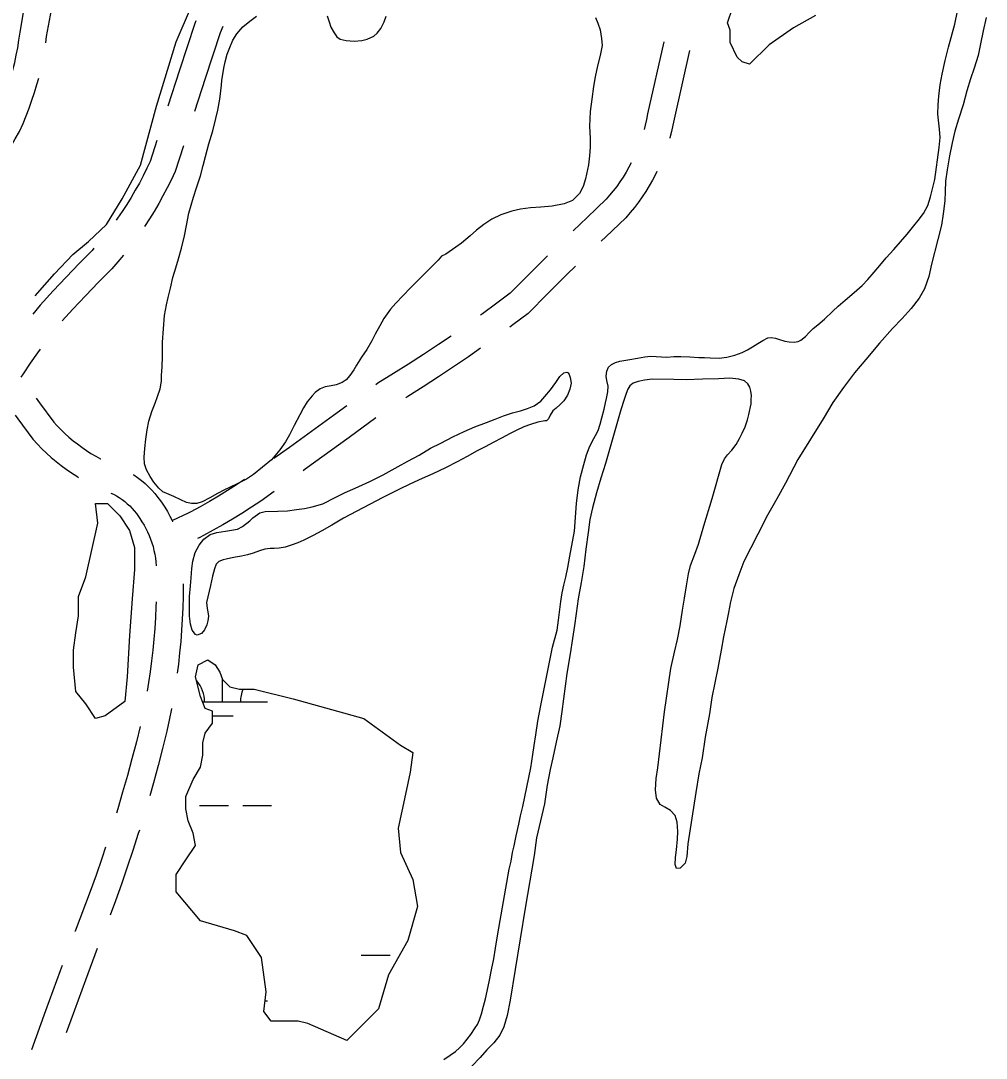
# Model space of a CAD drawing. Extents: x 3535183 to 3573198, y 534952 to 560562.
# Drawn here: x 3562373 to 3563448, y 549034 to 550189 of the extents above; entities that cross this region are included whole.
import ezdxf

# ---------------------------------------------------------------- set-up
doc = ezdxf.new("R2010")
doc.units = 0
for name, color, linetype in [('V-ROAD-CNTR', 7, 'Continuous'), ('V-TOPO-SHOR', 7, 'Continuous'), ('V-WETL-SWMP', 7, 'Continuous')]:
    doc.layers.add(name, color=color, linetype=linetype)

msp = doc.modelspace()

# ---------------------------------------------------------------- linework, layer by layer
at = {"layer": 'V-ROAD-CNTR'}
for points in [[(3562400.9, 550164.3), (3562401.9, 550171.3), (3562406.1, 550195), (3562410.1, 550219), (3562413.9, 550243.1), (3562416.8, 550263)], [(3562355.4, 550104.9), (3562357.1, 550109.9), (3562359.8, 550117.9), (3562362.2, 550126), (3562364.4, 550134.1), (3562366.4, 550142.3), (3562368.1, 550150.6), (3562369.7, 550158.9), (3562371.1, 550167.2), (3562372.3, 550176), (3562376.6, 550200.1), (3562376.9, 550202.4)], [(3562568, 550188.7), (3562566.8, 550185.9), (3562549.8, 550134), (3562536.8, 550093.7)], [(3562598, 550182.6), (3562594.9, 550175.3), (3562578.3, 550124.7), (3562566.4, 550087.8)], [(3563089.1, 550165.3), (3563071, 550085.4), (3563069.7, 550078.8), (3563068.3, 550072.6), (3563067, 550067.8)], [(3563117.7, 550155.8), (3563100.4, 550079.3), (3563099.1, 550072.6), (3563097.5, 550065.5), (3563095.6, 550058.4), (3563095.6, 550058.3)], [(3562354.5, 550033.2), (3562355.4, 550035.2), (3562359.1, 550042.7), (3562362.9, 550050.1), (3562366.9, 550057.4), (3562371.6, 550065.5), (3562375.6, 550074.5), (3562379.2, 550083), (3562382.5, 550091.6), (3562385.5, 550100.3), (3562388.4, 550109), (3562391, 550117.8), (3562393, 550125.1)], [(3562524.6, 550055.6), (3562517.1, 550032.2), (3562513.5, 550024.6), (3562509.4, 550016.4), (3562505.1, 550008.2), (3562500.6, 550000.2), (3562495.9, 549992.2), (3562491.1, 549984.4), (3562486, 549976.7), (3562480.8, 549969.1), (3562479.4, 549967)], [(3562554.2, 550049.7), (3562545, 550021.2), (3562540.5, 550011.5), (3562536.1, 550002.7), (3562531.4, 549993.9), (3562526.6, 549985.3), (3562521.6, 549976.7), (3562516.4, 549968.3), (3562511, 549960)], [(3563052.6, 550030.6), (3563050.1, 550025.8), (3563046.9, 550020.3), (3563043.6, 550014.9), (3563040.2, 550009.7), (3563036.5, 550004.5), (3563032.7, 549999.5), (3563028.7, 549994.6), (3563024.9, 549990.2), (3563003.6, 549969.8), (3562988.2, 549954.9)], [(3563081.3, 550021), (3563079.8, 550017.8), (3563076.4, 550011.3), (3563072.7, 550005), (3563068.9, 549998.8), (3563064.9, 549992.7), (3563060.7, 549986.8), (3563056.3, 549981), (3563051.7, 549975.3), (3563046.6, 549969.5), (3563024.4, 549948.2), (3563019.4, 549943.4)], [(3562454.6, 549935.7), (3562452.4, 549933.2), (3562438.1, 549918.6), (3562423.5, 549903.5), (3562409.1, 549888.2), (3562394.5, 549872.3), (3562386.6, 549862.4)], [(3562487.3, 549927.9), (3562481.1, 549920.5), (3562474.4, 549912.8), (3562459.5, 549897.7), (3562445.2, 549882.8), (3562431, 549867.7), (3562419.1, 549854.8)], [(3562959.6, 549927), (3562938.7, 549906.3), (3562918.1, 549885.7), (3562903, 549874.3), (3562887, 549862.5), (3562884.8, 549861)], [(3562990.7, 549915.5), (3562981.2, 549906.2), (3562959.8, 549885.1), (3562937.8, 549863), (3562920.9, 549850.2), (3562917.5, 549847.7)], [(3562852.1, 549837.9), (3562838.1, 549828.4), (3562821.6, 549817.4), (3562804.9, 549806.6), (3562788, 549796), (3562770.5, 549785.3), (3562768.2, 549783.6)], [(3562394.6, 549823.1), (3562391.8, 549819.3), (3562383.6, 549807.6), (3562375.6, 549795.9), (3562373.1, 549792.1)], [(3562885, 549824.3), (3562871.6, 549814.9), (3562854.8, 549803.5), (3562838, 549792.3), (3562821, 549781.3), (3562803.9, 549770.5), (3562801.6, 549769.2)], [(3562390.3, 549768.7), (3562394.1, 549763.4), (3562409.7, 549742.1), (3562413.4, 549738.1), (3562417.7, 549733.7), (3562422.1, 549729.5), (3562426.7, 549725.4), (3562431.3, 549721.4), (3562436.1, 549717.7), (3562441.1, 549714), (3562446.1, 549710.5), (3562451.2, 549707.2), (3562456.5, 549704.1), (3562461.8, 549701.1), (3562462.2, 549701)], [(3562735.9, 549760), (3562721.2, 549749.3), (3562672.1, 549713.9), (3562654.8, 549701.5)], [(3562366.8, 549749.9), (3562369.9, 549745.8), (3562386.4, 549723.1), (3562391.6, 549717.4), (3562396.6, 549712.4), (3562401.7, 549707.5), (3562407, 549702.7), (3562412.4, 549698.2), (3562417.9, 549693.8), (3562423.6, 549689.6), (3562429.5, 549685.6), (3562435.4, 549681.7), (3562437.5, 549680.5)], [(3562768.5, 549746.7), (3562738.8, 549725), (3562689.7, 549689.5), (3562687.6, 549688)], [(3562498.2, 549683.6), (3562498.8, 549683.3), (3562503.2, 549680.3), (3562507.4, 549677.1), (3562511.5, 549673.7), (3562515.4, 549670.1), (3562519.1, 549666.3), (3562522.5, 549662.4), (3562525.8, 549658.2), (3562528.6, 549654.3), (3562530.4, 549651.8), (3562533.5, 549647.2), (3562536.3, 549642.4), (3562539, 549637.5), (3562541.5, 549632.4), (3562542.1, 549631)], [(3562622.3, 549678.2), (3562613.4, 549672.3), (3562603.4, 549665.9), (3562593.3, 549659.7), (3562583.1, 549653.7), (3562572.8, 549647.9), (3562562.3, 549642.2), (3562559.4, 549640.7), (3562541.9, 549632.6)], [(3562473.4, 549663), (3562476.2, 549661.7), (3562479.5, 549659.9), (3562482.7, 549658), (3562485.8, 549655.9), (3562488.8, 549653.6), (3562491.7, 549651.2), (3562494.4, 549648.7), (3562497, 549646), (3562499.5, 549643.2), (3562501.8, 549640.2), (3562504.2, 549636.8), (3562505.7, 549634.8), (3562508, 549631.2), (3562510.3, 549627.5), (3562512.4, 549623.7), (3562514.3, 549619.8), (3562516, 549615.8), (3562517.6, 549611.8), (3562519, 549607.6), (3562520.3, 549603.5), (3562521.3, 549599.3), (3562522.2, 549595), (3562522.9, 549590.7), (3562523.4, 549586.4), (3562523.8, 549582.1), (3562523.8, 549581.9)], [(3562655.1, 549664.7), (3562640.2, 549654.1), (3562629.8, 549647.2), (3562619.3, 549640.5), (3562608.8, 549634), (3562598.1, 549627.7), (3562587.3, 549621.6), (3562576.4, 549615.7), (3562572.6, 549613.7), (3562569.9, 549612.5)], [(3562554, 549562.2), (3562554, 549560.7), (3562553.8, 549548), (3562553.5, 549535.4), (3562552.9, 549522.8), (3562552.1, 549510.3), (3562551.1, 549497.7), (3562549.9, 549485.1), (3562548.5, 549472.6), (3562547.2, 549462.5)], [(3562523.7, 549542), (3562523.5, 549536.5), (3562523, 549524.4), (3562522.2, 549512.4), (3562521.3, 549500.3), (3562520.1, 549488.2), (3562518.8, 549476.2), (3562517.2, 549464.2), (3562515.4, 549452.2), (3562513.9, 549442.5)], [(3562540.9, 549423.1), (3562540.8, 549422.8), (3562538.4, 549410.4), (3562535.7, 549398), (3562530.9, 549378.7), (3562525.9, 549359.6), (3562520.7, 549340.6), (3562516.6, 549326.1)], [(3562506.1, 549403.3), (3562501.8, 549386.1), (3562496.9, 549367.3), (3562491.8, 549348.7), (3562486.5, 549330), (3562481, 549311.4), (3562479.6, 549306.9)], [(3562505.1, 549287.8), (3562503.9, 549283.9), (3562497.9, 549265.2), (3562491.7, 549246.5), (3562485.2, 549227.8), (3562478.5, 549209.2), (3562472.5, 549193.3)], [(3562467.5, 549268.8), (3562463.3, 549256.1), (3562456.9, 549237.8), (3562450.4, 549219.6), (3562433.6, 549175.5), (3562433.3, 549174.8)], [(3562458.3, 549155.9), (3562445.1, 549120.7), (3562428.8, 549076.4), (3562423.6, 549062.1)], [(3562419.3, 549137.3), (3562417, 549131.2), (3562400.6, 549086.7), (3562384.9, 549043.4)]]:
    msp.add_lwpolyline(points, dxfattribs=at)
at = {"layer": 'V-TOPO-SHOR'}
for points in [[(3562389, 549882.8), (3562410.7, 549907.1), (3562431.1, 549928.7), (3562448.3, 549943), (3562468.7, 549962), (3562485.9, 549990.8), (3562506.3, 550028.2), (3562524.3, 550093.8), (3562546.2, 550165.3), (3562581.3, 550247.9), (3562612.4, 550324), (3562633, 550388.2), (3562654.9, 550464.3), (3562660.3, 550497.1), (3562661.1, 550526.7), (3562655.9, 550553), (3562649.4, 550570.7), (3562638.9, 550588.5), (3562633.1, 550604.9), (3562628.6, 550622), (3562626.7, 550642.4), (3562632.7, 550683.1), (3562649.3, 550724.4)], [(3563216.8, 549834.3), (3563223.6, 549832.3), (3563228.7, 549831.4), (3563234.1, 549831.2), (3563238.6, 549831.9), (3563241.7, 549833.3), (3563246.6, 549837.5), (3563250.8, 549841.7), (3563255.4, 549846.1), (3563260.6, 549850.5), (3563267.7, 549856.5), (3563277, 549865.6), (3563283.2, 549871.3), (3563290.8, 549877.8), (3563301, 549886.2), (3563310, 549894.2), (3563316.2, 549901), (3563323, 549908.9), (3563329.3, 549916.5), (3563336.6, 549924.8), (3563345.1, 549934.3), (3563352.4, 549942.8), (3563360, 549951.4), (3563367.2, 549960.4), (3563372.1, 549966.4), (3563378, 549974.2), (3563382.8, 549983.3), (3563385.9, 549993), (3563390.9, 550012.1), (3563395.7, 550047.8), (3563396.7, 550058.9), (3563395.8, 550068.3), (3563394.2, 550084.8), (3563394.4, 550095.2), (3563395.2, 550105), (3563396.7, 550117.7), (3563398.8, 550129.4), (3563402.2, 550144.6), (3563406, 550159.6), (3563412.9, 550185.1), (3563421.1, 550225)], [(3562620.3, 550182), (3562628.1, 550188.5), (3562635.6, 550193.8)], [(3562714.3, 550194.5), (3562716.4, 550187.6), (3562718.4, 550181.7), (3562721.8, 550175.3), (3562725, 550170.8), (3562728.8, 550168.3), (3562735.5, 550166.9), (3562744.3, 550166.3), (3562752.9, 550166.9), (3562758.8, 550168.2), (3562766, 550171.7), (3562770, 550175.1), (3562774.1, 550180.3), (3562777.7, 550187.8), (3562779.7, 550193.9)], [(3563012.8, 550192.4), (3563015.7, 550186.1), (3563018, 550178.9), (3563019.6, 550169.2), (3563020.3, 550161.5), (3563019.4, 550155.9), (3563018, 550150.1), (3563015, 550138.5), (3563012.7, 550126.5), (3563010.8, 550115.5), (3563008.8, 550101.5), (3563007.1, 550088), (3563006.2, 550071.6), (3563006.9, 550057.6)], [(3563448, 550192.4), (3563444.5, 550177.7), (3563441.6, 550163), (3563438.8, 550150.3), (3563434.5, 550136.1), (3563430.4, 550124.3), (3563426.2, 550110.8), (3563422.1, 550095.4), (3563416.9, 550079.2), (3563413.1, 550065.8), (3563410, 550053), (3563407, 550038.5), (3563404.3, 550022.9), (3563402.5, 550010.2), (3563402.2, 549998.7), (3563402, 549988.4), (3563400.1, 549973.9), (3563398, 549961.2), (3563394, 549945.5), (3563386.9, 549917.8), (3563383.9, 549904.3), (3563379.1, 549890.6), (3563373.1, 549880.2), (3563364.2, 549868.5), (3563354.4, 549857.4), (3563343.6, 549846.2), (3563329.2, 549829.9), (3563313.9, 549811.7), (3563301.1, 549796.9), (3563289.1, 549780.7), (3563277.3, 549763.8), (3563266.4, 549745.6), (3563238.3, 549700.6), (3563224.4, 549674), (3563214.9, 549656.6), (3563204.6, 549638.3), (3563193.6, 549617.2), (3563178.1, 549586.8), (3563172.4, 549572.2), (3563167, 549556.7), (3563163.1, 549542), (3563160.9, 549530.1), (3563159.3, 549520.7), (3563155.5, 549503.2), (3563152.9, 549488), (3563149, 549468.2)], [(3562599.1, 550136.1), (3562600.6, 550143.2), (3562603, 550151.8), (3562605.7, 550159.2), (3562609.2, 550167.2), (3562613.6, 550174.3), (3562620.3, 550182)], [(3562841.3, 549926.9), (3562837.6, 549922.5), (3562833.4, 549917.9), (3562827.7, 549912.2), (3562820.3, 549904.8), (3562813.2, 549897.8), (3562806.9, 549891.7), (3562798.4, 549882.7), (3562790.7, 549874.5), (3562784.7, 549867.7), (3562777.3, 549857.5), (3562772.7, 549849.1), (3562767.7, 549839.9), (3562763.8, 549832.4), (3562758.2, 549822.9), (3562752.5, 549814.3), (3562746.7, 549805.6), (3562743.7, 549800.2), (3562739.6, 549794.1), (3562735.5, 549789.1), (3562731, 549786.1), (3562724.3, 549783.6), (3562718.7, 549782.6), (3562712, 549781.5), (3562706.3, 549779), (3562701, 549775), (3562697.4, 549771.4), (3562692.1, 549764.7), (3562687.8, 549758), (3562683.6, 549750), (3562677.4, 549738.1), (3562672.2, 549727.8), (3562667.9, 549720), (3562661.4, 549711.1), (3562652.2, 549700.1), (3562632.3, 549683.6), (3562624.2, 549678.5), (3562614.9, 549673.6), (3562605.3, 549669.4), (3562599.9, 549666.8), (3562592, 549662.4), (3562583.7, 549657.6), (3562575.1, 549653.4), (3562569.1, 549651.6), (3562563.2, 549651.4), (3562557.6, 549652.7), (3562551.1, 549655.5), (3562543.5, 549659.1), (3562538.4, 549661.5), (3562531.4, 549664.5), (3562526.6, 549668.5), (3562521.3, 549675.1), (3562517.1, 549681.6), (3562512.9, 549688.8), (3562510.9, 549695.5), (3562510.4, 549703), (3562511.1, 549712.8), (3562512.3, 549723.2), (3562513.7, 549733.3), (3562515.8, 549743.1), (3562519.1, 549753.7), (3562522.7, 549763.3), (3562525.3, 549770.4), (3562528.1, 549779.2), (3562529.6, 549787.7), (3562529.8, 549793.9), (3562530.4, 549803.7), (3562530.8, 549815.1), (3562530.8, 549831.2), (3562533.2, 549860.6), (3562535.3, 549872.7), (3562537.2, 549880.9), (3562539.6, 549891.2), (3562542.5, 549902.9), (3562545.7, 549913.9), (3562548.6, 549923.8), (3562552.1, 549935.8), (3562555.2, 549949.4), (3562557.4, 549960.9), (3562560.3, 549974.5), (3562565.3, 549992.3), (3562568.9, 550002.9), (3562573.2, 550016.3), (3562576.1, 550027.8), (3562578.8, 550037.8), (3562582.4, 550051.8), (3562586.9, 550066.3), (3562590.4, 550080.1), (3562592.5, 550089.3), (3562594.8, 550101.5), (3562595.7, 550110.7), (3562596.4, 550117.2), (3562597.1, 550122.7), (3562597.9, 550129.1), (3562599.1, 550136.1)], [(3563006.9, 550057.6), (3563007.1, 550048.1), (3563006.4, 550038.4), (3563005.2, 550028.5), (3563001.8, 550012.9), (3562999.2, 550004.5), (3562995.2, 549996.4)], [(3562995.2, 549996.4), (3562987.5, 549988.7), (3562978, 549985.1), (3562964.6, 549982.5), (3562952, 549981.4), (3562940.7, 549980.6), (3562929.6, 549979.2), (3562919.8, 549977), (3562907.4, 549972.8), (3562897.7, 549968.1), (3562888.6, 549962.1), (3562880.3, 549955.7), (3562873.4, 549949.6), (3562863.7, 549941.3), (3562857.4, 549936.8), (3562846.4, 549928.9), (3562841.3, 549926.9)], [(3562844.1, 549032.5), (3562851.3, 549037.3), (3562857.1, 549041.5), (3562861.6, 549045.6), (3562865.9, 549050.1), (3562870.2, 549055.3), (3562874.1, 549060.2), (3562879, 549067.6), (3562881.4, 549071.5), (3562883.7, 549076.6), (3562885.9, 549083.2), (3562888.4, 549092), (3562890.5, 549100.2), (3562892.4, 549108.5), (3562894.9, 549120.9), (3562897.1, 549132.4), (3562899.6, 549144.5), (3562901.7, 549156.4), (3562904.3, 549172.5), (3562916.9, 549244.4), (3562918.9, 549253.3), (3562920.6, 549262.8), (3562922.2, 549270.4), (3562924.5, 549281.4), (3562927.7, 549294.4), (3562929.6, 549303.6), (3562932.1, 549314.2), (3562940.8, 549357.1), (3562943.3, 549372.1), (3562944.6, 549381.9), (3562946.5, 549394), (3562948.8, 549409), (3562952, 549426.7), (3562965.2, 549491.4), (3562970.1, 549510.5), (3562971.9, 549521.7), (3562972.8, 549530.4), (3562974.3, 549542.4), (3562975.9, 549552), (3562977.7, 549560.4), (3562979.8, 549569.4), (3562982, 549580.3), (3562984.4, 549593), (3562989.4, 549620.7), (3562991.8, 549651.4), (3562993.8, 549666.6), (3562996.4, 549681.2), (3562999.9, 549694.7), (3563003, 549705.8), (3563005.7, 549713.3), (3563009.3, 549720.4), (3563013.1, 549727.2), (3563016, 549732.9), (3563018.3, 549739.6), (3563020.1, 549746.9), (3563022.4, 549756.5), (3563024, 549763.7), (3563025.2, 549768.4), (3563026.6, 549775.6), (3563027, 549781.9), (3563025.5, 549788.2), (3563024.9, 549793.2), (3563025.6, 549798.7), (3563027.5, 549803.3), (3563030.8, 549806.2), (3563035.1, 549808.4), (3563040.2, 549809.9), (3563044.3, 549810.6), (3563051.2, 549811.8), (3563059.8, 549813.3), (3563068, 549814.8), (3563074.4, 549815.5), (3563080.4, 549815), (3563092.3, 549814.4), (3563100.3, 549815), (3563107.8, 549815.2), (3563117.9, 549814.7), (3563127.9, 549814.1), (3563134.4, 549813.9), (3563140.7, 549813.5), (3563150.6, 549813.3), (3563159, 549814.5), (3563168, 549816.6), (3563176.2, 549819.6), (3563182.3, 549822.4), (3563187.7, 549825.9), (3563193.6, 549829.5), (3563199.4, 549833), (3563204.9, 549835.7), (3563208.5, 549836.4)], [(3563208.5, 549836.4), (3563213.2, 549835.4), (3563216.8, 549834.3)], [(3562944.6, 549760.1), (3562951.9, 549765.3), (3562956.7, 549770.4), (3562963, 549778), (3562968.8, 549786.3), (3562973.2, 549792.9), (3562977.6, 549796.8), (3562981, 549797.6), (3562982.5, 549796.9), (3562983.5, 549795), (3562984.6, 549791.9), (3562985.8, 549785.4), (3562984.3, 549778.8), (3562981.7, 549771.9), (3562977.6, 549765.9), (3562973.6, 549761.5), (3562969.1, 549757.5), (3562965.6, 549754.5), (3562962.6, 549749.8), (3562960.7, 549745.7), (3562958.3, 549743.3), (3562956.5, 549743.6)], [(3563124.6, 549329.8), (3563115.9, 549272.4), (3563114.6, 549258.6), (3563112.6, 549251), (3563107.1, 549245.4), (3563103.1, 549245.2), (3563101.6, 549249.5), (3563101.9, 549257.3), (3563103.1, 549265.9), (3563104.2, 549277.9), (3563104.7, 549286.4), (3563103.8, 549296.6), (3563101.6, 549304.1), (3563096.5, 549309.8), (3563090.3, 549313.4), (3563084.9, 549316.5), (3563080.7, 549323.4), (3563079.7, 549332.8), (3563080.6, 549345.2), (3563082.4, 549357), (3563089.9, 549419.6), (3563096.9, 549467.8), (3563100.9, 549485.9), (3563104.1, 549500.1), (3563107.3, 549515.2), (3563109.9, 549532.6), (3563112.2, 549546.2), (3563114.3, 549559.9), (3563116.5, 549573), (3563118.8, 549582.3), (3563123.4, 549595.2), (3563127.5, 549606.3), (3563133.7, 549626.7), (3563142.7, 549657.1), (3563153.4, 549694.8), (3563156.5, 549701.3), (3563159.9, 549705.5), (3563164.8, 549710.8), (3563169.4, 549717), (3563173.3, 549723.8), (3563176.3, 549729.6), (3563179.4, 549736.7), (3563182.2, 549744.7), (3563183.8, 549750.7), (3563186.1, 549762.4), (3563186.3, 549767.4), (3563186.6, 549771.5), (3563186, 549776.4), (3563184.9, 549780.8), (3563182.6, 549784.7), (3563178.7, 549787.9), (3563172.4, 549789.8), (3563162.4, 549790.8), (3563149.8, 549790.4), (3563131.9, 549789.7), (3563114, 549789.2), (3563100.1, 549789.6), (3563075.9, 549789.9), (3563067.3, 549788.8), (3563060.3, 549787.3), (3563054.8, 549785.4), (3563051.1, 549782.5), (3563048.9, 549778.9), (3563046.9, 549773.9), (3563044.8, 549767.1), (3563041.3, 549755.7), (3563023.9, 549696), (3563019, 549679.7), (3563014.1, 549663.3), (3563009.6, 549646.6), (3563006.6, 549633.8), (3563004.8, 549619.1), (3563002.1, 549600.7), (3562999.9, 549581.2), (3562996.8, 549563.4), (3562993.5, 549545.3), (3562991.3, 549529.1), (3562989.7, 549515.7), (3562987.3, 549501.2), (3562984.8, 549484.2), (3562981.2, 549462.3), (3562975.3, 549419.8), (3562973.1, 549404.1), (3562969.3, 549385.9), (3562965.5, 549368.4), (3562962.6, 549355.2), (3562959.3, 549337.8), (3562956.1, 549317), (3562947.4, 549279.2), (3562944.5, 549259.5), (3562934.8, 549201), (3562918, 549098.5), (3562914.5, 549081.6), (3562911, 549068.7), (3562906.3, 549059.5)], [(3562891.4, 549741.6), (3562901.4, 549745.5), (3562910.5, 549748.9), (3562920.7, 549752.2), (3562929.4, 549754.6), (3562937.3, 549757.2), (3562944.6, 549760.1)], [(3562956.5, 549743.6), (3562948.9, 549741.9), (3562940.7, 549739.5), (3562933.1, 549736.8), (3562924.6, 549732.7), (3562917.9, 549729.3), (3562908.4, 549724.3), (3562899.8, 549719.7), (3562890.2, 549714.6), (3562881.3, 549709.9), (3562870.2, 549703.9), (3562859, 549697.9), (3562845.8, 549691.2), (3562831.9, 549684.5), (3562820.1, 549679.2), (3562806.1, 549673), (3562794.8, 549667.3), (3562776, 549658.1), (3562732.5, 549635.1), (3562719.4, 549627.4), (3562708.3, 549620.9), (3562698.6, 549615.7), (3562688.3, 549610.6), (3562681.6, 549607.7), (3562674.2, 549605), (3562667.3, 549603), (3562660.7, 549601.6), (3562655.3, 549601.3), (3562650.7, 549601.2), (3562644.9, 549600.5), (3562638.9, 549598.7), (3562631.9, 549596.1), (3562625.6, 549594.3), (3562618.7, 549593), (3562612.3, 549591.6), (3562606.4, 549590.6), (3562601.9, 549589.5), (3562598.3, 549588.6), (3562593.6, 549586.8), (3562590.7, 549583.9), (3562588.7, 549578.9), (3562586.6, 549570.7), (3562584.3, 549560.3), (3562579.8, 549541.1), (3562580.7, 549534.6), (3562581.5, 549530.9), (3562581.9, 549525.9), (3562581.3, 549520.9), (3562580.1, 549516.2), (3562577.8, 549510.9), (3562574.4, 549506.6), (3562569.5, 549504.8), (3562567.6, 549505.6), (3562564, 549510.4), (3562562, 549517.3), (3562561.1, 549525.9), (3562560.8, 549537.5), (3562561, 549548.1), (3562561.9, 549559.8), (3562562.8, 549568.6), (3562563.5, 549579.1), (3562564.5, 549587.2), (3562567.2, 549596.9), (3562571.5, 549605.1), (3562576.7, 549611.6), (3562584.1, 549617), (3562591.3, 549619.2), (3562600.9, 549620.8), (3562607.5, 549621.7), (3562614.3, 549622.9), (3562620.1, 549625.7), (3562628, 549632.2), (3562631.5, 549635.4), (3562639.4, 549640.9), (3562645, 549642.4), (3562659.1, 549642.8), (3562670.2, 549643.3), (3562680, 549644.6), (3562689, 549645.9), (3562697.6, 549647.8), (3562709.2, 549651.2), (3562723.1, 549658), (3562734.1, 549663.8), (3562745.4, 549668.7), (3562761.6, 549676.1), (3562776.7, 549683.5), (3562793.2, 549692.7), (3562804.1, 549698.7), (3562816.5, 549705.4), (3562829.4, 549712.9), (3562840.6, 549718.5), (3562854.2, 549725.5), (3562866.7, 549731.5), (3562878.6, 549736.9), (3562891.4, 549741.6)], [(3563149, 549468.2), (3563142.6, 549435.4), (3563139.7, 549417.2), (3563135.2, 549391.3), (3563131.6, 549368.5), (3563128, 549350.5), (3563124.6, 549329.8)], [(3562906.3, 549059.5), (3562899.6, 549050.9), (3562892, 549043.2), (3562884.5, 549034.9), (3562875.4, 549025.2), (3562867.7, 549017.6), (3562855.3, 549007.3)]]:
    msp.add_lwpolyline(points, dxfattribs=at)
at = {"layer": 'V-WETL-SWMP'}
for p, q in [((3562597.6, 549430.5), (3562597.6, 549455.6)), ((3562575.5, 549430.5), (3562647.6, 549430.5)), ((3562586.7, 549415.1), (3562609.6, 549415.1)), ((3562572.2, 549315.1), (3562604.2, 549315.1)), ((3562620.2, 549315.1), (3562652.2, 549315.1)), ((3562752.2, 549148.6), (3562784.2, 549148.6)), ((3562645.2, 549097.8), (3562647.6, 549097.8))]:
    msp.add_line(p, q, dxfattribs=at)
msp.add_lwpolyline([(3563257.8, 550194.7), (3563233.3, 550181.1), (3563206.2, 550162.1), (3563184.4, 550140.4), (3563176.3, 550143.1), (3563170.8, 550148.5), (3563162.7, 550164.8), (3563162.7, 550178.4), (3563160, 550186.6), (3563165.4, 550202.9)], dxfattribs=at)
for points in [[(3562445.4, 549569.8), (3562459, 549629.6), (3562456.2, 549651.3), (3562469.8, 549651.3), (3562483.4, 549637.7), (3562494.3, 549621.4), (3562499.7, 549602.4), (3562499.7, 549577.9), (3562497, 549545.3), (3562494.3, 549504.6), (3562491.6, 549458.4), (3562488.8, 549431.2), (3562467.1, 549414.9), (3562456.2, 549412.2), (3562445.4, 549428.5), (3562434.5, 549442.1), (3562431.8, 549469.2), (3562431.8, 549488.3), (3562434.5, 549507.3), (3562437.2, 549526.3), (3562437.2, 549548)], [(3562676.3, 549433.9), (3562755.1, 549412.2), (3562795.9, 549382.3), (3562809.5, 549374.2), (3562806.7, 549352.4), (3562801.3, 549328), (3562793.2, 549289.9), (3562795.9, 549262.8), (3562809.5, 549232.9), (3562814.9, 549203), (3562804, 549164.9), (3562782.3, 549126.9), (3562771.4, 549088.9), (3562736.1, 549053.5), (3562692.6, 549072.6), (3562681.8, 549075.3), (3562662.7, 549075.3), (3562651.9, 549075.3), (3562643.7, 549086.1), (3562646.4, 549107.9), (3562641, 549145.9), (3562624.7, 549170.4), (3562611.1, 549175.8), (3562573.1, 549186.7), (3562545.9, 549219.3), (3562545.9, 549238.3), (3562556.8, 549254.6), (3562567.6, 549270.9), (3562564.9, 549284.5), (3562559.5, 549298.1), (3562556.8, 549311.7), (3562556.8, 549325.2), (3562564.9, 549344.3), (3562573.1, 549357.8), (3562575.8, 549371.4), (3562575.8, 549385), (3562578.5, 549395.9), (3562586.7, 549406.8), (3562586.7, 549420.3), (3562578.5, 549423.1), (3562573.1, 549436.6), (3562567.6, 549458.4), (3562570.4, 549472), (3562581.2, 549477.4), (3562589.4, 549472), (3562594.8, 549463.8), (3562597.5, 549455.7), (3562605.7, 549447.5), (3562616.5, 549444.8), (3562632.8, 549444.8)]]:
    msp.add_lwpolyline(points, close=True, dxfattribs=at)
for centre, start, end in [((3562542.4, 549431), 359.2282, 40.7718), ((3562652.9, 549431), 156.9186, 180.7718)]:
    msp.add_arc(centre, 35.2, start, end, dxfattribs=at)

doc.saveas('drawing.dxf')
